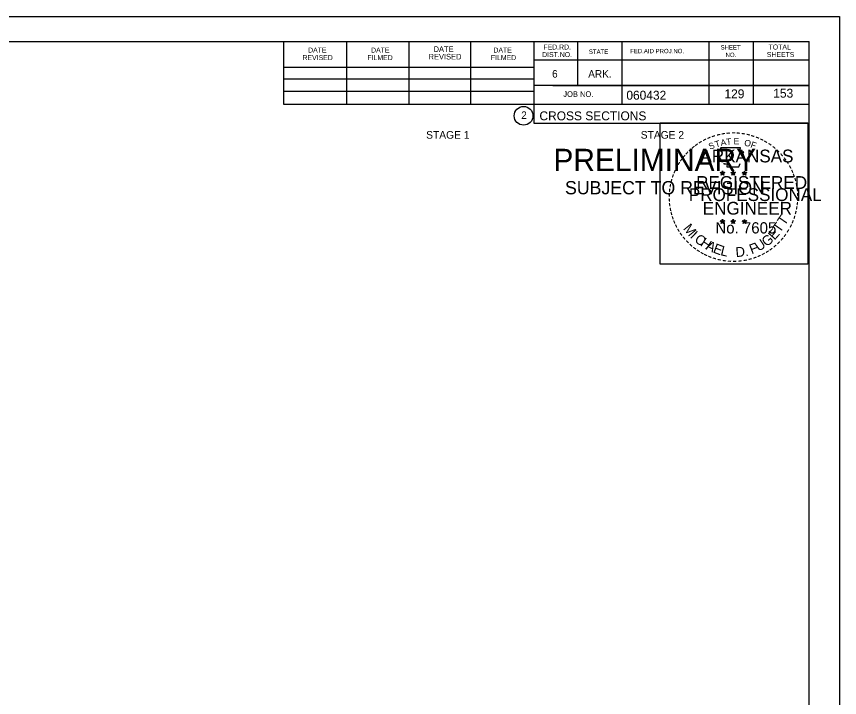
# Model space of a CAD drawing. Extents: x 1538688 to 1540766, y 656250 to 671912.
# Drawn here: x 1538892.2 to 1539021.1, y 667964.8 to 668071.5 of the extents above; entities that cross this region are included whole.
import ezdxf

# ---------------------------------------------------------------- set-up
doc = ezdxf.new("R2010")
doc.units = 0
for name, color, linetype in [('26', 7, 'Continuous'), ('7', 7, 'Continuous'), ('8', 7, 'Continuous'), ('9', 7, 'Continuous'), ('Default', 7, 'Continuous'), ('RipRap', 7, 'Continuous')]:
    doc.layers.add(name, color=color, linetype=linetype)

msp = doc.modelspace()

# ---------------------------------------------------------------- linework, layer by layer
at = {"layer": '26'}
msp.add_line((1538687.78, 668071.49), (1539021.11, 668071.49), dxfattribs=at)
for points in [[(1538687.77, 668071.49), (1539021.11, 668071.49), (1539021.11, 667858.15), (1538687.77, 667858.15)], [(1538993.03, 668054.82), (1539016.13, 668054.82), (1539016.13, 668032.67), (1538993.03, 668032.67)]]:
    msp.add_lwpolyline(points, close=True, dxfattribs=at)
at = {"layer": '8'}
for p, q in [((1539002.44, 668047.04), (1539002.79, 668046.93)), ((1539002.44, 668047.04), (1539002.69, 668046.99)), ((1539002.44, 668047.04), (1539002.68, 668046.92)), ((1539002.57, 668046.63), (1539002.79, 668046.93)), ((1539002.57, 668046.63), (1539002.7, 668046.87)), ((1539002.57, 668046.63), (1539002.79, 668046.85)), ((1539002.79, 668047.29), (1539002.75, 668047.04)), ((1539002.79, 668046.93), (1539002.79, 668047.29)), ((1539002.79, 668047.29), (1539002.84, 668047.04)), ((1539003.13, 668047.04), (1539002.79, 668046.93)), ((1539003, 668046.63), (1539002.79, 668046.93)), ((1539003, 668046.63), (1539002.79, 668046.84)), ((1539003.13, 668047.04), (1539002.85, 668046.99)), ((1539003, 668046.63), (1539002.86, 668046.92)), ((1539003.13, 668047.04), (1539002.93, 668046.94)), ((1539004.11, 668047.04), (1539004.46, 668046.93)), ((1539004.11, 668047.04), (1539004.36, 668046.99)), ((1539004.11, 668047.04), (1539004.35, 668046.92)), ((1539004.24, 668046.63), (1539004.46, 668046.93)), ((1539004.24, 668046.63), (1539004.37, 668046.87)), ((1539004.24, 668046.63), (1539004.46, 668046.85)), ((1539004.46, 668047.29), (1539004.42, 668047.04)), ((1539004.46, 668046.93), (1539004.46, 668047.29)), ((1539004.46, 668047.29), (1539004.51, 668047.04)), ((1539004.8, 668047.04), (1539004.46, 668046.93)), ((1539004.67, 668046.63), (1539004.46, 668046.93)), ((1539004.67, 668046.63), (1539004.46, 668046.84)), ((1539004.8, 668047.04), (1539004.52, 668046.99)), ((1539004.67, 668046.63), (1539004.53, 668046.92)), ((1539004.8, 668047.04), (1539004.6, 668046.94)), ((1539005.87, 668047.03), (1539006.22, 668046.92)), ((1539005.87, 668047.03), (1539006.13, 668046.98)), ((1539005.87, 668047.03), (1539006.11, 668046.9)), ((1539006.01, 668046.62), (1539006.22, 668046.92)), ((1539006.01, 668046.62), (1539006.13, 668046.86)), ((1539006.01, 668046.62), (1539006.22, 668046.84)), ((1539006.22, 668047.28), (1539006.18, 668047.03)), ((1539006.22, 668046.92), (1539006.22, 668047.28)), ((1539006.22, 668047.28), (1539006.27, 668047.03)), ((1539006.57, 668047.03), (1539006.22, 668046.92)), ((1539006.43, 668046.62), (1539006.22, 668046.92)), ((1539006.43, 668046.62), (1539006.22, 668046.83)), ((1539006.57, 668047.03), (1539006.28, 668046.98)), ((1539006.43, 668046.62), (1539006.3, 668046.91)), ((1539006.57, 668047.03), (1539006.36, 668046.92)), ((1539002.43, 668039.47), (1539002.78, 668039.35)), ((1539002.43, 668039.47), (1539002.69, 668039.42)), ((1539002.43, 668039.47), (1539002.67, 668039.34)), ((1539002.57, 668039.06), (1539002.78, 668039.35)), ((1539002.57, 668039.06), (1539002.69, 668039.3)), ((1539002.57, 668039.06), (1539002.78, 668039.27)), ((1539002.78, 668039.72), (1539002.74, 668039.47)), ((1539002.78, 668039.35), (1539002.78, 668039.72)), ((1539002.78, 668039.72), (1539002.83, 668039.47)), ((1539003.13, 668039.47), (1539002.78, 668039.35)), ((1539003, 668039.06), (1539002.78, 668039.35)), ((1539003, 668039.06), (1539002.78, 668039.27)), ((1539003.13, 668039.47), (1539002.84, 668039.42)), ((1539003, 668039.06), (1539002.86, 668039.35)), ((1539003.13, 668039.47), (1539002.93, 668039.36)), ((1539004.1, 668039.47), (1539004.45, 668039.35)), ((1539004.1, 668039.47), (1539004.36, 668039.42)), ((1539004.1, 668039.47), (1539004.34, 668039.34)), ((1539004.24, 668039.06), (1539004.45, 668039.35)), ((1539004.24, 668039.06), (1539004.36, 668039.3)), ((1539004.24, 668039.06), (1539004.45, 668039.27)), ((1539004.45, 668039.72), (1539004.41, 668039.47)), ((1539004.45, 668039.35), (1539004.45, 668039.72)), ((1539004.45, 668039.72), (1539004.5, 668039.47)), ((1539004.8, 668039.47), (1539004.45, 668039.35)), ((1539004.67, 668039.06), (1539004.45, 668039.35)), ((1539004.67, 668039.06), (1539004.45, 668039.27)), ((1539004.8, 668039.47), (1539004.51, 668039.42)), ((1539004.67, 668039.06), (1539004.53, 668039.35)), ((1539004.8, 668039.47), (1539004.6, 668039.36)), ((1539005.87, 668039.46), (1539006.22, 668039.34)), ((1539005.87, 668039.46), (1539006.12, 668039.41)), ((1539005.87, 668039.46), (1539006.11, 668039.33)), ((1539006, 668039.05), (1539006.22, 668039.34)), ((1539006, 668039.05), (1539006.13, 668039.29)), ((1539006, 668039.05), (1539006.22, 668039.26)), ((1539006.22, 668039.71), (1539006.18, 668039.46)), ((1539006.22, 668039.34), (1539006.22, 668039.71)), ((1539006.22, 668039.71), (1539006.27, 668039.46)), ((1539006.57, 668039.46), (1539006.22, 668039.34)), ((1539006.43, 668039.05), (1539006.22, 668039.34)), ((1539006.43, 668039.05), (1539006.22, 668039.26)), ((1539006.57, 668039.46), (1539006.28, 668039.41)), ((1539006.43, 668039.05), (1539006.3, 668039.34)), ((1539006.57, 668039.46), (1539006.36, 668039.35))]:
    msp.add_line(p, q, dxfattribs=at)
for points in [[(1539002.48, 668050.92), (1539002.75, 668050.09)], [(1539005.99, 668049.99), (1539006.13, 668050.28), (1539005.45, 668050.25), (1539005.6, 668050.92), (1539002.48, 668050.92)], [(1539002.97, 668048.49), (1539002.97, 668048.41), (1539003.53, 668048.39), (1539003.48, 668047.91), (1539005.35, 668047.91), (1539005.55, 668048.45)], [(1539002.79, 668047.29), (1539003, 668046.63), (1539002.44, 668047.04), (1539003.13, 668047.04), (1539002.57, 668046.63), (1539002.79, 668047.29)], [(1539004.46, 668047.29), (1539004.67, 668046.63), (1539004.11, 668047.04), (1539004.8, 668047.04), (1539004.24, 668046.63), (1539004.46, 668047.29)], [(1539006.22, 668047.28), (1539006.43, 668046.62), (1539005.87, 668047.03), (1539006.57, 668047.03), (1539006.01, 668046.62), (1539006.22, 668047.28)], [(1539002.78, 668039.72), (1539003, 668039.06), (1539002.43, 668039.47), (1539003.13, 668039.47), (1539002.57, 668039.06), (1539002.78, 668039.72)], [(1539004.45, 668039.72), (1539004.67, 668039.06), (1539004.1, 668039.47), (1539004.8, 668039.47), (1539004.24, 668039.06), (1539004.45, 668039.72)], [(1539006.22, 668039.71), (1539006.43, 668039.05), (1539005.87, 668039.46), (1539006.57, 668039.46), (1539006, 668039.05), (1539006.22, 668039.71)]]:
    msp.add_lwpolyline(points, dxfattribs=at)
for centre, radius in [((1539002.79, 668046.93), 0.172), ((1539002.79, 668046.93), 0.145), ((1539002.79, 668046.93), 0.116), ((1539002.79, 668046.93), 0.0991), ((1539002.79, 668046.93), 0.0747), ((1539002.79, 668046.93), 0.0495), ((1539002.79, 668046.93), 0.0296), ((1539004.46, 668046.93), 0.172), ((1539004.46, 668046.93), 0.145), ((1539004.46, 668046.93), 0.116), ((1539004.46, 668046.93), 0.0991), ((1539004.46, 668046.93), 0.0747), ((1539004.46, 668046.93), 0.0495), ((1539004.46, 668046.93), 0.0296), ((1539006.22, 668046.92), 0.172), ((1539006.22, 668046.92), 0.145), ((1539006.22, 668046.92), 0.116), ((1539006.22, 668046.92), 0.0991), ((1539006.22, 668046.92), 0.0747), ((1539006.22, 668046.92), 0.0495), ((1539006.22, 668046.92), 0.0296), ((1539002.78, 668039.35), 0.172), ((1539002.78, 668039.35), 0.145), ((1539002.78, 668039.35), 0.116), ((1539002.78, 668039.35), 0.0991), ((1539002.78, 668039.35), 0.0747), ((1539002.78, 668039.35), 0.0495), ((1539002.78, 668039.35), 0.0296), ((1539004.45, 668039.35), 0.172), ((1539004.45, 668039.35), 0.145), ((1539004.45, 668039.35), 0.116), ((1539004.45, 668039.35), 0.0991), ((1539004.45, 668039.35), 0.0747), ((1539004.45, 668039.35), 0.0495), ((1539004.45, 668039.35), 0.0296), ((1539006.22, 668039.34), 0.172), ((1539006.22, 668039.34), 0.145), ((1539006.22, 668039.34), 0.116), ((1539006.22, 668039.34), 0.0991), ((1539006.22, 668039.34), 0.0747), ((1539006.22, 668039.34), 0.0495), ((1539006.22, 668039.34), 0.0296)]:
    msp.add_circle(centre, radius, dxfattribs=at)
at = {"layer": 'RipRap'}
for p, q in [((1538700.18, 668067.59), (1539016.36, 668067.59)), ((1538934.1, 668057.71), (1538934.1, 668067.59)), ((1538943.96, 668057.71), (1538943.96, 668067.39)), ((1538953.72, 668057.71), (1538953.72, 668067.39)), ((1538963.4, 668057.71), (1538963.4, 668067.39)), ((1538973.26, 668067.59), (1538973.26, 668054.79)), ((1538980.1, 668067.59), (1538980.1, 668060.65)), ((1538987.04, 668067.59), (1538987.04, 668057.71)), ((1539000.62, 668067.59), (1539000.62, 668057.71)), ((1539007.56, 668067.59), (1539007.56, 668057.71)), ((1539016.36, 667862.13), (1539016.36, 668067.59)), ((1538934.1, 668063.57), (1538973.26, 668063.57)), ((1539016.36, 668064.65), (1538973.26, 668064.65)), ((1539016.36, 668064.67), (1539016.36, 668064.67)), ((1538934.1, 668061.71), (1538973.26, 668061.71)), ((1538934.1, 668057.71), (1538934.1, 668059.77)), ((1538934.1, 668059.77), (1538973.26, 668059.77)), ((1539016.36, 668060.65), (1538973.26, 668060.65)), ((1538976.22, 668060.65), (1539016.36, 668060.65)), ((1539016.36, 668057.71), (1538934.1, 668057.71)), ((1538973.26, 668054.79), (1539016.36, 668054.79))]:
    msp.add_line(p, q, dxfattribs=at)
msp.add_circle((1538971.64, 668055.93), 1.47, dxfattribs=at)

# ---------------------------------------------------------------- texts
at = {"layer": '7'}
for s, p in [('129', (1539003.09, 668058.67)), ('153', (1539010.73, 668058.77))]:
    msp.add_text(s, height=1.4, dxfattribs=at).set_placement(p)
at = {"layer": '8'}
for s, height, rotation, p in [('-', 1.6, 10.2193, (1539002.66, 668052.45)), ('-', 1.6, 5.8968, (1539003.38, 668052.56)), ('-', 1.6, 0.1862, (1539004.16, 668052.63)), ('-', 1.6, 357.743, (1539004.88, 668052.62)), ('-', 1.6, 352.1617, (1539005.62, 668052.56)), ('-', 1.6, 34.0636, (1538999.36, 668051.09)), ('-', 1.6, 28.7918, (1538999.96, 668051.46)), ('-', 1.6, 24.3072, (1539000.59, 668051.77)), ('-', 1.6, 19.1761, (1539001.23, 668052.04)), ('T', 1, 16.4036, (1539001.75, 668050.93)), ('-', 1.6, 13.6301, (1539001.98, 668052.28)), ('A', 1, 11.2132, (1539002.57, 668051.18)), ('T', 1, 6.0228, (1539003.42, 668051.34)), ('E', 1, 0.8323, (1539004.53, 668051.45)), ('O', 1, 350.4515, (1539006.13, 668051.24)), ('-', 1.6, 347.2049, (1539006.34, 668052.45)), ('F', 1, 340.0707, (1539007.09, 668051.01)), ('-', 1.6, 342.3362, (1539006.98, 668052.29)), ('-', 1.6, 337.8551, (1539007.71, 668052.07)), ('-', 1.6, 334.1211, (1539008.34, 668051.8)), ('-', 1.6, 329.6409, (1539008.92, 668051.51)), ('-', 1.6, 42.9622, (1538997.88, 668049.9)), ('-', 1.6, 38.9507, (1538998.31, 668050.31)), ('-', 1.6, 36.2317, (1538998.79, 668050.69)), ('ARKANSAS', 2, 360, (1538999.33, 668048.63)), ('S', 1, 21.594, (1539000.83, 668050.59)), ('-', 1.6, 325.8627, (1539009.57, 668051.15)), ('-', 1.6, 320.5297, (1539010.18, 668050.73)), ('-', 1.6, 315.5786, (1539010.77, 668050.24)), ('-', 1.6, 50.6142, (1538997.03, 668048.93)), ('-', 1.6, 48.423, (1538997.43, 668049.42)), ('-', 1.6, 309.8797, (1539011.34, 668049.69)), ('-', 1.6, 306.6522, (1539011.87, 668049.09)), ('-', 1.6, 62.8713, (1538995.97, 668047.23)), ('-', 1.6, 58.0706, (1538996.29, 668047.84)), ('-', 1.6, 54.2325, (1538996.61, 668048.37)), ('-', 1.4, 303.6753, (1539012.35, 668048.52)), ('-', 1.6, 299.6684, (1539012.67, 668047.91)), ('-', 1.6, 72.3945, (1538995.5, 668045.98)), ('-', 1.6, 67.7743, (1538995.72, 668046.61)), ('DWB', 0.01, 360, (1539002.77, 668046.92)), ('DWB', 0.01, 360, (1539004.44, 668046.92)), ('DWB', 0.01, 360, (1539006.21, 668046.91)), ('-', 1.6, 294.6628, (1539013, 668047.3)), ('-', 1.6, 290.5728, (1539013.25, 668046.72)), ('-', 1.6, 75.461, (1538995.3, 668045.27)), ('REGISTERED', 2, 360, (1538998.65, 668044.48)), ('-', 1.6, 285.1233, (1539013.49, 668046.14)), ('-', 1.6, 280.5493, (1539013.69, 668045.4)), ('-', 1.6, 85.1863, (1538995.09, 668043.87)), ('-', 1.6, 81.2013, (1538995.17, 668044.56)), ('PROFESSIONAL', 2, 360, (1538997.51, 668042.58)), ('-', 1.6, 276.5962, (1539013.85, 668044.63)), ('-', 1.6, 94.1959, (1538995.1, 668042.44)), ('-', 1.6, 89.0622, (1538995.07, 668043.17)), ('-', 1.6, 274.3301, (1539013.91, 668043.91)), ('-', 1.6, 269.9407, (1539013.94, 668043.28)), ('-', 1.6, 98.9479, (1538995.17, 668041.77)), ('ENGINEER', 2, 360, (1538999.69, 668040.45)), ('-', 1.6, 260.9953, (1539013.85, 668041.96)), ('-', 1.6, 263.5172, (1539013.93, 668042.61)), ('-', 1.6, 101.7149, (1538995.31, 668041.04)), ('-', 1.6, 105.4578, (1538995.47, 668040.45)), ('T', 1.54, 55.055, (1539012.5, 668038.62)), ('-', 1.6, 252.8681, (1539013.56, 668040.56)), ('-', 1.6, 255.7626, (1539013.74, 668041.28)), ('-', 1.6, 109.0874, (1538995.69, 668039.81)), ('-', 1.6, 114.0643, (1538995.94, 668039.22)), ('M', 1.54, 308.9175, (1538996.55, 668038.25)), ('No. 7605', 1.757, 360, (1539001.67, 668037.5)), ('DWB', 0.01, 360, (1539002.77, 668039.35)), ('DWB', 0.01, 360, (1539004.44, 668039.35)), ('DWB', 0.01, 360, (1539006.2, 668039.34)), ('T', 1.54, 55.055, (1539011.77, 668037.5)), ('-', 1.6, 247.8887, (1539013.34, 668039.89)), ('-', 1.6, 115.7289, (1538996.24, 668038.6)), ('-', 1.6, 120.4471, (1538996.6, 668038.01)), ('I', 1.54, 316.4636, (1538997.6, 668036.93)), ('E', 1.54, 48.7313, (1539010.93, 668036.37)), ('-', 1.6, 239.0712, (1539012.68, 668038.51)), ('-', 1.6, 244.6197, (1539013.08, 668039.26)), ('-', 1.6, 125.8934, (1538997, 668037.45)), ('-', 1.6, 130.7181, (1538997.47, 668036.9)), ('-', 1.6, 134.2238, (1538997.98, 668036.36)), ('C', 1.54, 324.0197, (1538998.27, 668036.3)), ('H', 1.54, 327.5342, (1538999.18, 668035.65)), ('U', 1.54, 34.4052, (1539008.47, 668034.62)), ('G', 1.54, 38.2173, (1539009.67, 668035.35)), ('-', 1.6, 231.2538, (1539011.85, 668037.29)), ('-', 1.6, 233.8452, (1539012.28, 668037.85)), ('-', 1.6, 138.9338, (1538998.51, 668035.89)), ('-', 1.6, 144.6463, (1538999.06, 668035.49)), ('A', 1.54, 332.5513, (1539000.03, 668035.11)), ('E', 1.54, 339.2068, (1539001.19, 668034.55)), ('L', 1.54, 346.2929, (1539002.38, 668034.12)), ('D.', 1.54, 5.2602, (1539004.89, 668033.79)), ('F', 1.54, 20.8202, (1539007.34, 668034.23)), ('-', 1.6, 215.7363, (1539010.3, 668035.74)), ('-', 1.6, 221.0851, (1539010.85, 668036.21)), ('-', 1.6, 225.7653, (1539011.37, 668036.72)), ('-', 1.6, 148.0898, (1538999.63, 668035.12)), ('-', 1.6, 151.5704, (1539000.2, 668034.79)), ('-', 1.6, 154.6002, (1539000.73, 668034.54)), ('-', 1.6, 158.5612, (1539001.35, 668034.29)), ('-', 1.6, 200.7184, (1539007.97, 668034.42)), ('-', 1.6, 204.2516, (1539008.59, 668034.69)), ('-', 1.6, 207.3568, (1539009.21, 668035.01)), ('-', 1.6, 212.2491, (1539009.77, 668035.36)), ('-', 1.6, 162.7983, (1539002.04, 668034.08)), ('-', 1.6, 167.5555, (1539002.75, 668033.91)), ('-', 1.6, 173.1155, (1539003.52, 668033.8)), ('-', 1.6, 176.5183, (1539004.27, 668033.75)), ('-', 1.6, 181.5918, (1539005.02, 668033.77)), ('-', 1.6, 185.8167, (1539005.83, 668033.84)), ('-', 1.6, 191.2858, (1539006.56, 668033.98)), ('-', 1.6, 195.4743, (1539007.29, 668034.18))]:
    msp.add_text(s, height=height, rotation=rotation, dxfattribs=at).set_placement(p)
at = {"layer": '9'}
for s, height, p in [('PRELIMINARY', 3.5, (1538976.31, 668047.26)), ('DWB', 0.01, (1538977.06, 668049.1)), ('SUBJECT TO REVISION', 2.0751, (1538978.12, 668043.63))]:
    msp.add_text(s, height=height, rotation=360, dxfattribs=at).set_placement(p)
at = {"layer": 'Default'}
for s, p in [('STAGE 1', (1538956.38, 668052.34)), ('STAGE 2', (1538989.98, 668052.34))]:
    msp.add_text(s, height=1.2, dxfattribs=at).set_placement(p)
at = {"layer": 'RipRap'}
for s, height, p in [('DATE', 0.782, (1538937.9, 668065.83)), ('DATE', 0.782, (1538947.76, 668065.83)), ('DATE', 0.879, (1538957.54, 668065.93)), ('DATE', 0.782, (1538966.92, 668065.83)), ('FED.RD.', 0.782, (1538974.74, 668066.31)), ('STATE', 0.684, (1538981.86, 668065.63)), ('FED.AID PROJ.NO.', 0.684, (1538988.32, 668065.73)), ('SHEET', 0.684, (1539002.48, 668066.31)), ('TOTAL', 0.782, (1539010, 668066.31)), ('REVISED', 0.782, (1538937.02, 668064.65)), ('FILMED', 0.782, (1538947.18, 668064.65)), ('REVISED', 0.879, (1538956.76, 668064.75)), ('FILMED', 0.782, (1538966.52, 668064.65)), ('DIST.NO.', 0.782, (1538974.54, 668065.13)), ('NO.', 0.684, (1539003.26, 668065.13)), ('SHEETS', 0.782, (1539009.72, 668065.13)), ('6', 1.17, (1538976.1, 668061.91)), ('ARK.', 1.172, (1538981.76, 668061.91)), ('JOB NO.', 0.879, (1538977.86, 668058.89)), ('060432', 1.4, (1538987.73, 668058.45)), ('2', 1.17, (1538971.26, 668055.44)), ('CROSS SECTIONS', 1.4, (1538974.12, 668055.22))]:
    msp.add_text(s, height=height, rotation=360, dxfattribs=at).set_placement(p)

doc.saveas('drawing.dxf')
